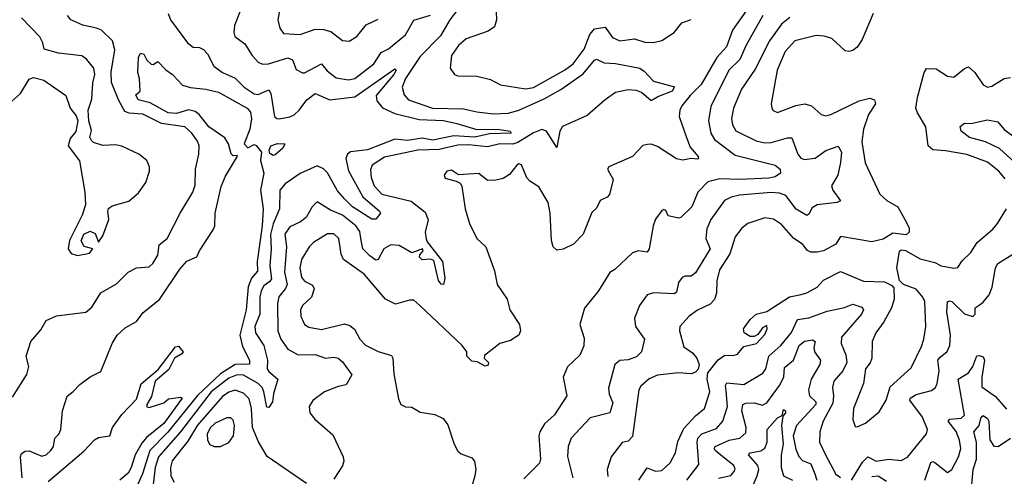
# Model space of a CAD drawing. Extents: x 1468344 to 1613994, y 525695 to 643861.
# Tile 362 of 427: x 1573730 to 1578415, y 618473 to 620646. Entities that reach past the tile are written whole.
import ezdxf

# ---------------------------------------------------------------- set-up
doc = ezdxf.new("R2010")
doc.units = 0

msp = doc.modelspace()

# ---------------------------------------------------------------- linework, layer by layer
at = {"layer": '0CON10XD'}
for points in [[(1577289.6, 620835), (1577122, 620595), (1577093.1, 620516.9), (1577047.2, 620465), (1576972, 620338), (1576919.7, 620285), (1576881.1, 620235), (1576871.3, 620215), (1576867.3, 620185), (1576902.6, 620085), (1576919.7, 620039.8), (1576958, 619995), (1576960, 619985), (1576955, 619981.2), (1576925, 619985.8), (1576885, 619977.5), (1576855, 619983.3), (1576765, 620042.1), (1576735, 620053.1), (1576717.5, 620052.5), (1576695, 620046.7), (1576645, 619994), (1576532.5, 619945), (1576526.7, 619935), (1576554.2, 619885), (1576535.7, 619814.3), (1576525, 619801.2), (1576491.2, 619785), (1576475, 619748.8), (1576451.5, 619728.5), (1576410.8, 619625), (1576365, 619577.5), (1576315, 619554), (1576285, 619548.8), (1576268, 619565), (1576260, 619595), (1576254.4, 619725), (1576244.3, 619775), (1576200.2, 619850.2), (1576157, 619877), (1576142.7, 619892.7), (1576117.5, 619955), (1576105, 619960), (1576095, 619953.3), (1576060.9, 619909.1), (1576029.7, 619890.3)], [(1575849, 620741), (1575776.6, 620645), (1575731.4, 620568.6), (1575635, 620470.6), (1575565.3, 620365), (1575549.5, 620325), (1575558.8, 620288.8), (1575580.5, 620265), (1575694.3, 620225), (1575842.2, 620222.2), (1575905, 620206.8), (1575985, 620198.2), (1576055, 620201.2), (1576105, 620214.8), (1576225, 620268.7), (1576305, 620312.9), (1576411.3, 620388.7), (1576465, 620452.9), (1576475, 620457.3), (1576510.5, 620440.5), (1576565, 620436.4), (1576680, 620415), (1576701.2, 620401.2), (1576745, 620352.5), (1576846.1, 620326.1), (1576834.5, 620305), (1576769.3, 620280.7), (1576735, 620259.2), (1576689, 620299), (1576665, 620309.4), (1576625, 620312.1), (1576565, 620298.8), (1576515.2, 620264.8), (1576430.1, 620189.9), (1576312.5, 620137.5), (1576299.7, 620115), (1576285, 620038), (1576235.9, 620115), (1576215, 620122.4), (1576175, 620107.1), (1576099.3, 620060.7), (1576076.2, 620053.8), (1576015, 620054.8), (1575955, 620040.3), (1575865, 620050.1), (1575815, 620047.9), (1575725, 620028.2), (1575624.2, 620025), (1575465, 619992), (1575407.3, 619952.7), (1575399.2, 619930.7), (1575401.9, 619895), (1575416.8, 619855), (1575453.2, 619815), (1575591.7, 619781.7), (1575659.5, 619729.5), (1575672.7, 619692.7), (1575658.3, 619635), (1575663.7, 619603.6), (1575668.9, 619588.9), (1575741.9, 619495), (1575753.1, 619415), (1575745.8, 619385), (1575735, 619387.5), (1575721.8, 619405), (1575700, 619500), (1575685, 619505.8), (1575645, 619503.3), (1575631.9, 619515), (1575633.2, 619526.8), (1575648.8, 619545), (1575645.7, 619555.7), (1575595, 619536.8), (1575535, 619571.3), (1575495.3, 619574.7), (1575462.7, 619555), (1575435.3, 619504.7), (1575425, 619500.9), (1575395, 619521.3), (1575362.7, 619555), (1575354.8, 619595.2), (1575347.9, 619637.9), (1575329.7, 619665), (1575265, 619714.8), (1575209.1, 619739.1), (1575145, 619778.8), (1575121.2, 619755), (1575093.6, 619705), (1575065.9, 619684.1), (1575015, 619660), (1574990.8, 619625), (1574999.1, 619565), (1574989.8, 619445), (1575003, 619385), (1574994.3, 619365.7), (1574962.4, 619327.6), (1574955.7, 619295), (1574957.6, 619165), (1574972.6, 619125), (1575005, 619077.7), (1575055, 619051.3), (1575135, 619053.1), (1575185, 619034.2), (1575225, 619039.6), (1575245, 619035.7), (1575265, 619017.5), (1575310, 618955), (1575282.5, 618907.5), (1575245, 618900), (1575180.8, 618875), (1575125, 618834.2), (1575107.1, 618805), (1575110.8, 618775), (1575134.2, 618745), (1575219.8, 618669.8), (1575269.4, 618565), (1575271.9, 618545), (1575265, 618522), (1575225, 618458.6)], [(1574789.4, 620715), (1574751.9, 620618.1), (1574748.9, 620585), (1574753.8, 620565), (1574800.5, 620530.5), (1574835.2, 620475.2), (1574865, 620443.5), (1574885, 620433.8), (1574913.8, 620435), (1575005, 620463.7), (1575027.9, 620455), (1575045, 620409.2), (1575075, 620392.9), (1575085, 620392.9), (1575165, 620435.5), (1575192.8, 620402.8), (1575235, 620369.3), (1575295, 620359.4), (1575325, 620365.2), (1575415.3, 620435), (1575449.9, 620490.1), (1575485, 620507.5), (1575565, 620573.9), (1575605, 620644.1), (1575685, 620666.7)], [(1574968.5, 620705), (1574958.6, 620645), (1574968, 620605), (1574985, 620580), (1575064.6, 620574.6), (1575135, 620600.4), (1575175, 620599.2), (1575209.4, 620589.4), (1575265, 620546.9), (1575297.3, 620542.7), (1575334.3, 620565), (1575378.3, 620621.7), (1575435, 620648.6)], [(1573675.8, 620244.2), (1573733.5, 620295), (1573775, 620361.9), (1573795, 620370), (1573845, 620357.5), (1573949.2, 620285), (1573970, 620225), (1573998.3, 620188.3), (1574006.2, 620165), (1573996, 620114), (1573970.5, 620079.5), (1573960, 620045), (1574014, 619974), (1574039.2, 619825), (1574042, 619765), (1574027.5, 619715), (1573965.8, 619595), (1573960, 619555), (1573975, 619533.8), (1574005, 619524), (1574062.5, 619535), (1574077.5, 619555), (1574036.7, 619566.7), (1574022.9, 619592.9), (1574034.2, 619625.8), (1574065, 619638.9), (1574088.7, 619628.7), (1574105, 619587.5), (1574125, 619617.5), (1574154.2, 619695), (1574148.6, 619735), (1574152.4, 619747.6), (1574169.7, 619760.3), (1574248.3, 619781.7), (1574295, 619822), (1574329.4, 619870.6), (1574347.5, 619925), (1574347.1, 619945), (1574334, 619975), (1574296.2, 620005), (1574215, 620043.1), (1574185, 620050.6), (1574125, 620047.5), (1574081.4, 620061.4), (1574071.2, 620071.2), (1574063.6, 620086.4), (1574071.2, 620118.8), (1574058, 620165), (1574056, 620215), (1574072.5, 620267.5), (1574078, 620345), (1574087.5, 620385), (1574083.1, 620415), (1574047.5, 620457.5), (1574025, 620473.5), (1573915, 620486.2), (1573846.7, 620505), (1573840, 620535), (1573824.7, 620564.7), (1573737.5, 620655)], [(1573695, 618850), (1573763.5, 618956.5), (1573773.1, 618995), (1573760.6, 619045), (1573781.9, 619115), (1573830.3, 619169.7), (1573855.7, 619214.3), (1573905, 619235.7), (1574045, 619254.2), (1574072.2, 619277.8), (1574115, 619345.6), (1574190.6, 619389.4), (1574245.4, 619444.6), (1574285, 619465.6), (1574345, 619468.9), (1574363.6, 619485), (1574386.8, 619525), (1574393.6, 619575), (1574431.5, 619605), (1574492.9, 619725), (1574552.9, 619825), (1574565, 619857.5), (1574565.4, 619935), (1574582.7, 620005), (1574583.6, 620045), (1574575, 620068), (1574549.1, 620105), (1574516.1, 620136.1), (1574405, 620150.9), (1574315, 620196.7), (1574251, 620201), (1574229.3, 620209.3), (1574199.1, 620265), (1574167.2, 620347.2), (1574164.3, 620395.7), (1574181.8, 620501.8), (1574171, 620545), (1574118.2, 620595), (1574095, 620605.8), (1574029.7, 620619.7), (1573972.5, 620645), (1573957.3, 620665)], [(1574436.8, 620675), (1574447.9, 620645), (1574527.5, 620535), (1574555, 620515.5), (1574585, 620513.5), (1574605, 620504.4), (1574623.5, 620483.5), (1574652.9, 620425), (1574695, 620393.8), (1574755, 620366.9), (1574797.9, 620325), (1574845, 620292.3), (1574865, 620289.8), (1574915, 620312.5), (1574925.2, 620295.2), (1574942.7, 620185), (1574953.8, 620175), (1574964.6, 620174.6), (1575015, 620183.4), (1575035, 620193.6), (1575060, 620215), (1575095.4, 620265), (1575135, 620294.1), (1575204.8, 620264.8), (1575325, 620278.5), (1575515, 620411.1), (1575521.1, 620405), (1575509.7, 620385), (1575425.4, 620285), (1575428.8, 620258.8), (1575456.3, 620226.3), (1575515, 620198.8), (1575631.1, 620171.1), (1575746.2, 620166.2), (1575809, 620151), (1575905, 620123.5), (1576003.3, 620125), (1576063.3, 620115), (1576067.8, 620105), (1575965, 620101.7), (1575895, 620087.3), (1575795, 620093.1), (1575695, 620072.1), (1575645, 620081.7), (1575575, 620070.6), (1575515, 620077), (1575385, 620026.1), (1575303.7, 620016.3), (1575289.1, 620005), (1575281.6, 619985), (1575295, 619926.4), (1575363.1, 619803.1), (1575442.5, 619735), (1575446.2, 619725), (1575425, 619697.1), (1575405, 619696.2), (1575312.8, 619755), (1575275, 619792.7), (1575241.7, 619831.7), (1575195, 619916.8), (1575175, 619936.6), (1575145, 619950.7), (1575065, 619913.5), (1574992.3, 619865), (1574967.2, 619835), (1574966.7, 619745), (1574935, 619674.6), (1574922.8, 619622.8), (1574926.4, 619555), (1574919.4, 619475), (1574927.7, 619412.3), (1574920.7, 619399.3), (1574891.5, 619378.5), (1574878.8, 619355), (1574872.1, 619325), (1574871.6, 619245), (1574848, 619185), (1574852.2, 619155), (1574891.7, 619095), (1574909.3, 619025), (1574907.3, 618985), (1574915, 618971.3), (1574957.8, 618935), (1574937.1, 618865), (1574932.7, 618827.3), (1574915, 618800), (1574905, 618802.5), (1574891.5, 618875), (1574883.2, 618895), (1574865, 618914.4), (1574795, 618953.8), (1574765, 618956.3), (1574725, 618940.5), (1574640, 618875), (1574495, 618684), (1574390.2, 618565), (1574374.1, 618515), (1574364.1, 618434.1)], [(1575997.4, 620682.6), (1575999.1, 620645), (1575988.3, 620611.7), (1575958.6, 620591.4), (1575854.7, 620555.3), (1575817.6, 620522.4), (1575784.6, 620475.4), (1575778.6, 620415), (1575798.8, 620385), (1575815, 620378.6), (1575905, 620376.9), (1575969.5, 620360.5), (1576017.5, 620335), (1576136, 620316), (1576175, 620322.5), (1576322.7, 620405), (1576363.2, 620435), (1576416.4, 620505), (1576442.7, 620575), (1576465, 620601.4), (1576515, 620609.5), (1576550.7, 620560.7), (1576585, 620544.6), (1576656, 620554), (1576705, 620538), (1576745, 620537.3), (1576785, 620546.7), (1576844.7, 620585.3), (1576879.9, 620630.1), (1576925, 620646.2)], [(1577265.9, 620665), (1577186.1, 620523.9), (1577155.8, 620455.8), (1577103.7, 620405), (1577017.9, 620232.1), (1577007.1, 620165), (1577018.2, 620105), (1577036.7, 620075), (1577135, 620001.2), (1577325, 619953.6), (1577348.9, 619935), (1577350.6, 619915), (1577325, 619898.2), (1577295, 619891.6), (1577154.9, 619884.9), (1577061.3, 619888.7), (1577005, 619873.9), (1576956.1, 619825), (1576928.7, 619755), (1576875, 619704), (1576865, 619701.2), (1576815, 619712.5), (1576805, 619737.5), (1576795, 619742.5), (1576785, 619737.5), (1576755, 619696.7), (1576744.2, 619665), (1576725.6, 619555), (1576715, 619540), (1576675, 619545.6), (1576645, 619535.6), (1576562.4, 619457.6), (1576537.9, 619442.1), (1576484.5, 619355), (1576416.9, 619273.1), (1576395.6, 619195), (1576415, 619130), (1576413.6, 619093.6), (1576395, 619049.2), (1576336.1, 618993.9), (1576315.6, 618945), (1576333.1, 618855), (1576274.4, 618765), (1576227.3, 618722.7), (1576204.4, 618685), (1576200.5, 618665), (1576207.9, 618555), (1576203.1, 618535), (1576128.5, 618461.5)], [(1577395, 620655.3), (1577355, 620624.7), (1577298.3, 620545), (1577229.6, 620410.4), (1577165, 620314.4), (1577125.9, 620225), (1577116.4, 620175), (1577120.9, 620145), (1577136.8, 620116.8), (1577235, 620069.4), (1577275, 620060.3), (1577305, 620061.6), (1577383.4, 620083.4), (1577403.4, 620083.4), (1577432.1, 620005), (1577447.2, 619987.2), (1577465, 619979.6), (1577515, 619987.3), (1577565, 620022.5), (1577625, 620043.8), (1577640.6, 620015), (1577635, 619966.7), (1577623.2, 619905), (1577592.7, 619855), (1577598.9, 619835), (1577635.7, 619784.3), (1577620, 619775), (1577524.8, 619765.2), (1577500.3, 619749.8), (1577485, 619720), (1577475.5, 619714.5), (1577424, 619744), (1577375, 619808.7), (1577345, 619820), (1577305, 619823), (1577155, 619811.2), (1577115, 619801.3), (1577084, 619786), (1577018, 619695), (1576999.1, 619650.9), (1576994.8, 619604.8), (1577015.5, 619555), (1576945, 619441.4), (1576925, 619425.8), (1576895, 619425.8), (1576881.8, 619418.2), (1576865.3, 619394.7), (1576855, 619348.8), (1576845, 619340.9), (1576745, 619346.2), (1576715, 619335.6), (1576679.2, 619285), (1576655.7, 619225), (1576659.4, 619185), (1576703.2, 619125), (1576689, 619065), (1576665, 619041.4), (1576625, 619026.8), (1576585, 619023.8), (1576561.3, 619005), (1576531.8, 618891.8), (1576534, 618864), (1576552.1, 618822.1), (1576538.5, 618775), (1576445, 618751.8), (1576353.1, 618655), (1576339.3, 618615), (1576336.7, 618566.7), (1576362.5, 618465)], [(1577790.6, 620675), (1577738.9, 620551.1), (1577714.8, 620515.2), (1577695, 620499.6), (1577675, 620494.1), (1577657.8, 620497.7), (1577595, 620556.2), (1577557.7, 620567.7), (1577520.4, 620570.4), (1577418.6, 620545), (1577372.7, 620495), (1577334.7, 620405), (1577305.8, 620245.8), (1577309.2, 620225), (1577315, 620213.8), (1577335, 620204), (1577422.8, 620237.2), (1577465.3, 620245.3), (1577498, 620235), (1577543.7, 620193.7), (1577565, 620188.5), (1577590, 620195), (1577725, 620259.4), (1577775, 620272.1), (1577797.1, 620265), (1577802.2, 620245), (1577768.7, 620195), (1577744.7, 620125), (1577737.2, 620065), (1577753.3, 619965), (1577822.9, 619815), (1577855.6, 619785), (1577907.8, 619755), (1577941.1, 619695), (1577962.2, 619655), (1577962, 619635), (1577948.8, 619621.2), (1577885, 619629.4), (1577838.6, 619601.4), (1577785, 619587.8), (1577635.8, 619614.2), (1577613.3, 619576.7), (1577554.6, 619545.4), (1577525, 619538.8), (1577495, 619540), (1577478, 619548), (1577455, 619577.5), (1577414.2, 619604.2), (1577355, 619670.4), (1577316.7, 619696.7), (1577275, 619702.9), (1577194.2, 619675.8), (1577166.4, 619653.6), (1577135, 619611.9), (1577109.2, 619530.8), (1577059.2, 619455), (1577046.3, 619403.7), (1577045.7, 619344.3), (1577035.6, 619314.4), (1577015, 619291.6), (1576955, 619263.6), (1576915.6, 619235), (1576870.6, 619185), (1576868.9, 619165), (1576889.6, 619089.6), (1576930.6, 619060.6), (1576952.2, 619035), (1576963.3, 619005), (1576957.9, 618982.1), (1576945, 618968.1), (1576925, 618960), (1576865, 618965.8), (1576765, 618953.9), (1576725, 618937.3), (1576685, 618902.5), (1576676.5, 618885), (1576645, 618662.5), (1576625, 618640), (1576597, 618633), (1576544.2, 618565), (1576525.8, 618505.8), (1576527.9, 618472.1)], [(1573741.4, 618465), (1573733.5, 618565), (1573738.9, 618581.1), (1573755, 618593.1), (1573775, 618593.6), (1573835, 618568.9), (1573855, 618574.4), (1573878.3, 618595), (1573890.8, 618615), (1573896.2, 618653.8), (1573916, 618674), (1573925.2, 618694.8), (1573933.8, 618785), (1573955.4, 618854.6), (1573984.4, 618875.6), (1574015, 618910), (1574064.3, 618945.7), (1574115, 618971.2), (1574170, 619105), (1574193.5, 619145), (1574231.3, 619178.7), (1574285, 619210), (1574317.9, 619252.1), (1574395, 619314.6), (1574491.9, 619458.1), (1574525, 619496.9), (1574573.3, 619516.7), (1574584.7, 619545.3), (1574650.5, 619645), (1574657.8, 619665), (1574659.6, 619725), (1574688.1, 619851.9), (1574709, 619901), (1574765.7, 619995.7), (1574765, 620000), (1574745, 619998), (1574736.6, 620006.6), (1574723.8, 620055), (1574705, 620083), (1574630.4, 620135), (1574584.2, 620194.2), (1574565, 620209.2), (1574532.6, 620217.4), (1574475, 620200), (1574436.9, 620203.1), (1574349.9, 620249.9), (1574293.3, 620265), (1574282.5, 620287.5), (1574302.5, 620305), (1574300, 620365), (1574292.5, 620395), (1574294.4, 620465), (1574305, 620486.7), (1574320.9, 620480.9), (1574335, 620453.8), (1574355, 620433.3), (1574365, 620432.5), (1574387, 620447), (1574425, 620407.5), (1574456.7, 620385), (1574505, 620334), (1574542.2, 620322.2), (1574615, 620314.5), (1574675, 620300.5), (1574812.7, 620225), (1574827.5, 620205), (1574833.1, 620173.1), (1574825.2, 620124.8), (1574797.7, 620055), (1574815, 620036.4), (1574845, 620051.2), (1574855, 620047.7), (1574879.6, 620015), (1574876, 619975), (1574891.4, 619915), (1574875.2, 619835), (1574887.9, 619745), (1574883.8, 619665), (1574859.9, 619495), (1574860.5, 619449.5), (1574833.3, 619415), (1574816.8, 619375), (1574808, 619265), (1574777.2, 619145), (1574789.7, 619090.2), (1574822.7, 619025), (1574823.5, 619006.5), (1574755, 619005.6), (1574685, 618960.8), (1574575, 618857), (1574435, 618682.8), (1574348.7, 618595), (1574314.6, 618485), (1574292, 618435)], [(1578418.5, 619888.5), (1578388.2, 619925), (1578335, 619968.4), (1578236.5, 620003.5), (1578135, 620022.3), (1578074.2, 620025.8), (1578053.2, 620045), (1578041.8, 620135), (1578001.8, 620201.8), (1577994.5, 620225), (1578001.8, 620275), (1578033.8, 620395), (1578045, 620413.1), (1578091.2, 620411.2), (1578145, 620376.9), (1578175, 620371.9), (1578225, 620413.1), (1578245, 620420.8), (1578274.7, 620394.7), (1578315, 620336), (1578335, 620324.3), (1578355, 620329.4), (1578415, 620365.3), (1578445, 620371.1)], [(1578465.6, 619965.6), (1578391.9, 620031.9), (1578325, 620065.2), (1578250, 620085), (1578209.4, 620115), (1578205, 620137.5), (1578225, 620153.8), (1578255, 620152), (1578335, 620169.5), (1578385, 620160), (1578415, 620123.3), (1578525, 620042.6)], [(1574935, 619998.8), (1574919.6, 620009.6), (1574916, 620025), (1574924.8, 620045.2), (1574956.5, 620056.5), (1574991.2, 620055), (1574981.9, 620035), (1574945, 620002.3), (1574935, 619998.8)], [(1576029.7, 619890.3), (1575995, 619881.4), (1575955, 619880), (1575915, 619914), (1575817, 619907), (1575785, 619928.8), (1575762.5, 619925), (1575748.8, 619905), (1575755, 619891.2), (1575807, 619877), (1575825, 619867.5), (1575833.6, 619853.6), (1575849.5, 619745), (1575870, 619675), (1575904.4, 619605), (1575948.2, 619565), (1575989.8, 619449.8), (1576001.4, 619385), (1576049.2, 619315), (1576062.5, 619265), (1576107.3, 619195), (1576112.5, 619165), (1576105.6, 619145), (1576065, 619119.4), (1576015, 619104), (1575941.7, 619048.3), (1575940, 619035), (1575960, 619015), (1575958.3, 619001.7), (1575945, 618997.5), (1575907, 619017), (1575880.7, 619020.7), (1575857.5, 619045), (1575856.7, 619065), (1575835.8, 619095), (1575634.3, 619285), (1575605, 619310.8), (1575585, 619310.8), (1575517.9, 619292.1), (1575471.1, 619315), (1575368.4, 619435), (1575270.4, 619505), (1575259.6, 619530.4), (1575248.2, 619605), (1575225, 619626.9), (1575193.7, 619626.3), (1575128.1, 619585), (1575106.5, 619565), (1575070.2, 619505), (1575062.5, 619465), (1575071.2, 619421.2), (1575085, 619402.1), (1575122.6, 619382.6), (1575131.1, 619365), (1575117.8, 619325), (1575074.7, 619285.3), (1575066.2, 619265), (1575066.9, 619235), (1575085, 619195.6), (1575105, 619181.8), (1575165, 619171.5), (1575275, 619198.7), (1575301.1, 619191.1), (1575322.6, 619172.6), (1575348.2, 619125), (1575375, 619097.5), (1575435, 619066.4), (1575498.3, 619048.3), (1575504.6, 619034.6), (1575509.8, 618959.8), (1575531.9, 618841.9), (1575543.3, 618815), (1575565, 618804), (1575595, 618801.2), (1575635, 618777.5), (1575705, 618766.7), (1575745, 618747.5), (1575767, 618717), (1575796.7, 618625), (1575815, 618592.5), (1575830.5, 618580.5), (1575880.8, 618560.8), (1575894.1, 618544.1), (1575900, 618505), (1575895.8, 618475), (1575860.8, 618355)], [(1576675.8, 618455), (1576715, 618512.5), (1576755, 618497.5), (1576785, 618500), (1576825, 618537.1), (1576850.4, 618585), (1576861.1, 618638.9), (1576889.3, 618700.7), (1576945, 618760.4), (1576988.2, 618795), (1577013.8, 618875), (1577001.8, 618935), (1577003.5, 618965), (1577053.4, 619026.6), (1577085, 619048.7), (1577125, 619047.1), (1577145, 619053.3), (1577175, 619091.2), (1577235.3, 619105), (1577275, 619147.5), (1577287.3, 619175), (1577285, 619191.2), (1577265, 619180), (1577241.7, 619148.3), (1577225, 619138.2), (1577205, 619138.2), (1577176.4, 619155), (1577174.7, 619175), (1577205, 619219.6), (1577235, 619244.4), (1577285, 619256.9), (1577393.3, 619326.8), (1577447.6, 619337.6), (1577475, 619345.5), (1577525, 619372.9), (1577555, 619406.7), (1577635, 619448), (1577745, 619402.1), (1577845, 619398.1), (1577880.5, 619380.5), (1577889.7, 619369.7), (1577891.1, 619315), (1577878.8, 619275), (1577842, 619208), (1577803.8, 619155), (1577786.5, 619115), (1577784.6, 619035), (1577776.7, 619013.2), (1577754.1, 618985), (1577745.3, 618914.7), (1577697.3, 618795), (1577693.6, 618743.6), (1577705, 618710), (1577715, 618707.5), (1577755, 618726.2), (1577820.2, 618779.8), (1577853.1, 618835), (1577871.9, 618898.1), (1577971.7, 618988.3), (1578020.6, 619090.6), (1578032.5, 619125), (1578041.1, 619185), (1578036.8, 619305), (1578027.9, 619325), (1577995, 619363.3), (1577935.7, 619385.7), (1577916.7, 619405), (1577904.2, 619465), (1577916.4, 619543.6), (1577925, 619550), (1577945, 619546.7), (1578015, 619507.1), (1578085, 619489.5), (1578115, 619474.6), (1578175, 619464), (1578194, 619466), (1578215, 619498.6), (1578255, 619538.1), (1578285.4, 619585), (1578361, 619649), (1578383.1, 619675), (1578426.2, 619745)], [(1577687.1, 618455), (1577739.9, 618540.1), (1577765, 618565.5), (1577805, 618545.3), (1577865, 618553.8), (1577925, 618547.5), (1577955, 618563.8), (1578045.5, 618675), (1578050, 618695), (1578025.8, 618755), (1577966.2, 618835), (1577966.4, 618845), (1577995, 618862.8), (1578069.2, 618880.8), (1578087.8, 618895), (1578096.2, 618913.8), (1578105.2, 618975), (1578099.4, 619025), (1578109.5, 619040.5), (1578143.2, 619066.8), (1578155.3, 619094.7), (1578158.8, 619145), (1578140.9, 619255), (1578145, 619303.3), (1578155, 619308.5), (1578165, 619304.4), (1578225, 619245.6), (1578265, 619233.8), (1578276, 619245), (1578276.2, 619275), (1578295, 619287.5), (1578315, 619301.2), (1578343.6, 619336.4), (1578356.6, 619373.4), (1578372.7, 619465), (1578385, 619485.6), (1578455, 619529.2)], [(1576903.6, 618455), (1576961.6, 618528.4), (1576952.9, 618635), (1576956.3, 618653.7), (1576975, 618675.2), (1577045, 618700.7), (1577075.9, 618735), (1577097.6, 618805), (1577090.9, 618879.1), (1577089, 618905), (1577095, 618916.8), (1577175, 618909.3), (1577266.1, 618963.9), (1577280.3, 618985), (1577295.1, 619044.9), (1577352, 619095), (1577402.5, 619157.5), (1577431.2, 619218.8), (1577485, 619227.1), (1577571.9, 619258.1), (1577654.3, 619275.7), (1577695, 619291.3), (1577737.7, 619277.7), (1577744.5, 619265), (1577735.9, 619245), (1577639.6, 619135), (1577638.9, 619105), (1577661.5, 619051.5), (1577665.2, 619015), (1577646.6, 618975), (1577603.9, 618925), (1577597.3, 618895), (1577602.2, 618855), (1577598.7, 618821.3), (1577553.1, 618735), (1577537.8, 618685), (1577535.4, 618635), (1577565, 618571.1), (1577613.5, 618483.5), (1577635, 618466.5)], [(1573865, 618448.1), (1574035, 618592.9), (1574085, 618645.7), (1574105, 618656.9), (1574158.8, 618665), (1574171.2, 618705), (1574215, 618767.5), (1574285, 618839.2), (1574307.8, 618912.2), (1574388.8, 618981.2), (1574471.5, 619088.5), (1574485, 619092.2), (1574508, 619065), (1574501.2, 619055), (1574465.6, 619035), (1574438.5, 618981.5), (1574374.6, 618925.4), (1574357.3, 618852.7), (1574334.3, 618815), (1574333.9, 618803.9), (1574345, 618800), (1574415, 618822.5), (1574438.3, 618841.7), (1574495, 618850), (1574502.5, 618845), (1574415, 618724.7), (1574332.7, 618657.3), (1574310.2, 618629.8), (1574278.7, 618575), (1574260.7, 618515), (1574245, 618487.8), (1574206.2, 618453.8)], [(1577055, 618463.9), (1577113.4, 618476.6), (1577130, 618495), (1577133.6, 618506.4), (1577127.9, 618525), (1577076.2, 618565), (1577039.5, 618595), (1577034.7, 618605), (1577039.1, 618615), (1577105, 618644.8), (1577156.9, 618655), (1577185, 618679.2), (1577186.6, 618705), (1577166.5, 618785), (1577171.5, 618815), (1577185, 618821.4), (1577225, 618822.5), (1577265, 618810.9), (1577285, 618823.1), (1577345.4, 618904.6), (1577365.2, 618945), (1577369.7, 618990.3), (1577412.1, 619025), (1577439.1, 619095), (1577465, 619116.5), (1577502.1, 619122.1), (1577515.6, 619115), (1577508.9, 619085), (1577511.3, 619065), (1577540.4, 619025), (1577536.7, 619005), (1577495.7, 618935), (1577484, 618885), (1577487.6, 618855), (1577517.4, 618827.4), (1577518.8, 618815), (1577426.4, 618715), (1577410.4, 618665), (1577422.3, 618602.3), (1577437, 618567), (1577455, 618548.1), (1577495, 618532.9), (1577513.7, 618485), (1577522.2, 618455)], [(1578037.1, 618455), (1578065, 618538.9), (1578075, 618543.1), (1578085, 618538.7), (1578145, 618491.4), (1578165, 618505.8), (1578196.5, 618565), (1578207.4, 618605), (1578202.5, 618645), (1578186.1, 618686.1), (1578147.3, 618735), (1578156.2, 618745), (1578210.1, 618749.9), (1578225, 618764.3), (1578195.3, 618934.7), (1578244.8, 618965), (1578265.8, 618995), (1578283.6, 619046.4), (1578295, 619048.1), (1578315, 619040.8), (1578321.2, 619025), (1578308.3, 618945), (1578308.8, 618898.8), (1578372.5, 618852.5), (1578425, 618791.5)], [(1575095, 618437.8), (1574907.2, 618567.3), (1574866.6, 618636.6), (1574837.4, 618705), (1574832.6, 618795), (1574821.4, 618841.4), (1574795, 618868.9), (1574755, 618882.6), (1574725, 618873.7), (1574695, 618852.3), (1574575, 618716.4), (1574529.2, 618640.8), (1574455, 618546.2), (1574447.7, 618515), (1574449.5, 618475), (1574464.6, 618445)], [(1577205, 618396.8), (1577238.3, 618475), (1577246.4, 618505), (1577242.3, 618525), (1577198.5, 618575), (1577205.4, 618584.6), (1577256.2, 618593.8), (1577275, 618606.2), (1577287, 618635), (1577287.2, 618695), (1577335, 618751.6), (1577358.3, 618761.7), (1577365, 618790), (1577373.3, 618785), (1577373.3, 618775), (1577360.5, 618759.5), (1577354.8, 618715), (1577363.3, 618625), (1577352.6, 618575), (1577353.4, 618515), (1577364.8, 618474.8), (1577407.1, 618455)], [(1574685, 618614.5), (1574725, 618633.1), (1574747.7, 618665), (1574751.8, 618715), (1574745, 618740), (1574735, 618751.5), (1574715, 618751.8), (1574659.2, 618725), (1574637.5, 618705), (1574621.6, 618675), (1574623.1, 618645), (1574634.7, 618624.7), (1574655, 618614.5), (1574685, 618614.5)], [(1578258.5, 618415), (1578267, 618505), (1578282.5, 618555), (1578283, 618635), (1578269.7, 618685), (1578295.6, 618714.4), (1578305.5, 618754.5), (1578315, 618761.9), (1578335, 618747.3), (1578341.1, 618735), (1578346.4, 618646.4), (1578365, 618615.8), (1578385.8, 618614.2), (1578445, 618654.4)], [(1577785, 618471.6), (1577815, 618474.8), (1577855, 618450)]]:
    msp.add_lwpolyline(points, dxfattribs=at)

doc.saveas('drawing.dxf')
